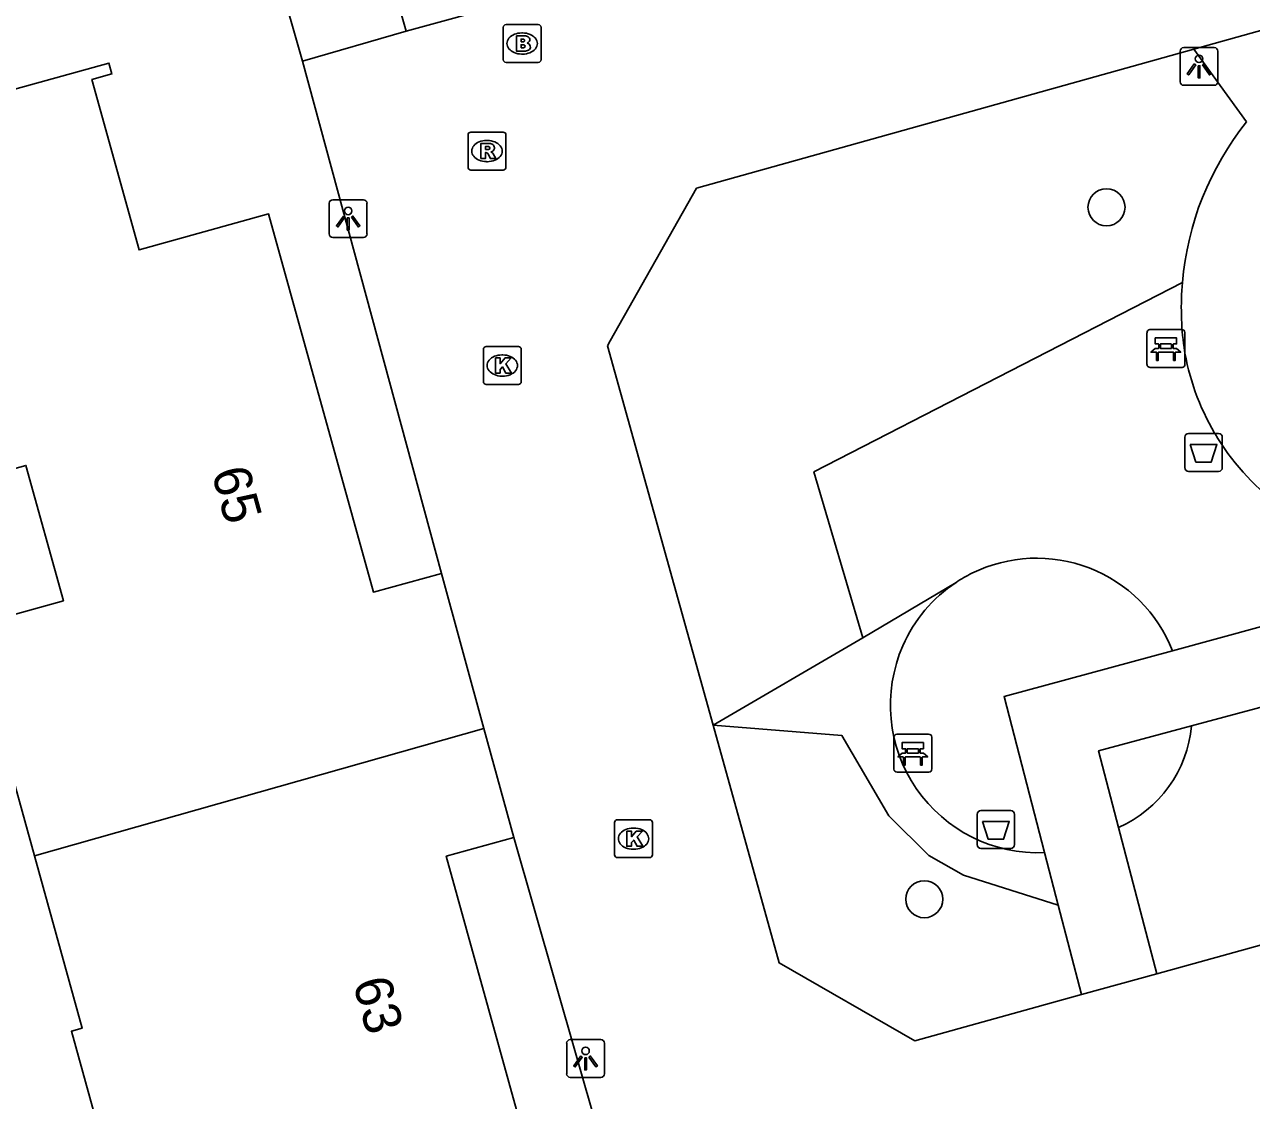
# Model space of a CAD drawing. Extents: x 159628 to 160723, y 388176 to 389416.
# Drawn here: x 159809.11 to 159841.53, y 388420.18 to 388448.6 of the extents above; entities that cross this region are included whole.
import ezdxf

# ---------------------------------------------------------------- set-up
doc = ezdxf.new("R2010")
doc.units = 0
for name, color, linetype in [('IMGEO_Afvalbak', 7, 'Continuous'), ('IMGEO_Bank', 7, 'Continuous'), ('IMGEO_Boom', 7, 'Continuous'), ('IMGEO_Brandkraan', 7, 'Continuous'), ('IMGEO_Groenvoorziening', 7, 'Continuous'), ('IMGEO_Kolk', 7, 'Continuous'), ('IMGEO_Lichtpunt', 7, 'Continuous'), ('IMGEO_Pand', 7, 'Continuous'), ('IMGEO_Pand_nummerreeks', 7, 'Continuous'), ('IMGEO_Rijbaan_lokaal_open', 7, 'Continuous'), ('IMGEO_Rioolput', 7, 'Continuous'), ('IMGEO_Voetpad_open', 7, 'Continuous')]:
    doc.layers.add(name, color=color, linetype=linetype)

msp = doc.modelspace()

# ---------------------------------------------------------------- linework, layer by layer
at = {"layer": 'IMGEO_Afvalbak'}
for p, q in [((159839.768, 388436.896), (159839.768, 388437.696)), ((159839.768, 388437.696), (159839.768, 388436.896)), ((159839.868, 388437.796), (159840.658, 388437.796)), ((159840.658, 388437.796), (159839.868, 388437.796)), ((159840.758, 388437.696), (159840.758, 388436.896)), ((159840.758, 388436.896), (159840.758, 388437.696)), ((159840.658, 388436.796), (159839.868, 388436.796)), ((159839.868, 388436.796), (159840.658, 388436.796)), ((159834.38, 388427.834), (159835.17, 388427.834)), ((159835.17, 388427.834), (159834.38, 388427.834)), ((159834.28, 388426.934), (159834.28, 388427.734)), ((159834.28, 388427.734), (159834.28, 388426.934)), ((159835.27, 388427.734), (159835.27, 388426.934)), ((159835.27, 388426.934), (159835.27, 388427.734)), ((159835.17, 388426.834), (159834.38, 388426.834)), ((159834.38, 388426.834), (159835.17, 388426.834))]:
    msp.add_line(p, q, dxfattribs=at)
for points in [[(159839.911, 388437.51), (159840.615, 388437.51), (159840.466, 388437.04), (159840.06, 388437.04), (159839.911, 388437.51)], [(159834.423, 388427.548), (159835.127, 388427.548), (159834.978, 388427.078), (159834.572, 388427.078), (159834.423, 388427.548)]]:
    msp.add_lwpolyline(points, dxfattribs=at)
for centre, start, end in [((159839.868, 388437.696), 90, 180), ((159839.868, 388437.696), 90, 180), ((159840.658, 388437.696), 0, 90), ((159840.658, 388437.696), 360, 90), ((159839.868, 388436.896), 180, 270), ((159839.868, 388436.896), 180, 270), ((159840.658, 388436.896), 270, 0), ((159840.658, 388436.896), 270, 0), ((159834.38, 388427.734), 90, 180), ((159834.38, 388427.734), 90, 180), ((159835.17, 388427.734), 0, 90), ((159835.17, 388427.734), 360, 90), ((159834.38, 388426.934), 180, 270), ((159834.38, 388426.934), 180, 270), ((159835.17, 388426.934), 270, 0), ((159835.17, 388426.934), 270, 0)]:
    msp.add_arc(centre, 0.1, start, end, dxfattribs=at)
at = {"layer": 'IMGEO_Bank'}
for p, q in [((159838.768, 388439.619), (159838.768, 388440.46)), ((159838.768, 388440.46), (159838.768, 388439.619)), ((159838.843, 388440.544), (159839.684, 388440.544)), ((159839.684, 388440.544), (159838.843, 388440.544)), ((159839.768, 388440.469), (159839.768, 388439.628)), ((159839.768, 388439.628), (159839.768, 388440.469)), ((159839.077, 388440.05), (159839.077, 388440.156)), ((159839.121, 388440.156), (159839.121, 388440.05)), ((159839.409, 388440.162), (159839.127, 388440.162)), ((159839.415, 388440.05), (159839.415, 388440.156)), ((159839.459, 388440.156), (159839.459, 388440.05)), ((159839.465, 388439.942), (159839.072, 388439.942)), ((159839.127, 388440.044), (159839.409, 388440.044)), ((159839.693, 388439.544), (159838.852, 388439.544)), ((159838.852, 388439.544), (159839.693, 388439.544)), ((159832.082, 388428.927), (159832.082, 388429.768)), ((159832.082, 388429.768), (159832.082, 388428.927)), ((159832.157, 388429.852), (159832.998, 388429.852)), ((159832.998, 388429.852), (159832.157, 388429.852)), ((159833.082, 388429.777), (159833.082, 388428.936)), ((159833.082, 388428.936), (159833.082, 388429.777)), ((159832.391, 388429.358), (159832.391, 388429.464)), ((159832.435, 388429.464), (159832.435, 388429.358)), ((159832.723, 388429.47), (159832.441, 388429.47)), ((159832.729, 388429.358), (159832.729, 388429.464)), ((159832.773, 388429.464), (159832.773, 388429.358)), ((159832.779, 388429.25), (159832.386, 388429.25)), ((159832.441, 388429.352), (159832.723, 388429.352)), ((159833.007, 388428.852), (159832.166, 388428.852)), ((159832.166, 388428.852), (159833.007, 388428.852))]:
    msp.add_line(p, q, dxfattribs=at)
for points in [[(159839.071, 388440.162), (159838.985, 388440.162), (159838.985, 388440.323), (159839.548, 388440.323), (159839.548, 388440.162), (159839.465, 388440.162)], [(159839.015, 388439.942), (159838.873, 388439.942), (159838.985, 388440.044), (159839.071, 388440.044)], [(159839.065, 388439.935), (159839.065, 388439.728), (159839.022, 388439.728), (159839.022, 388439.935)], [(159839.465, 388440.044), (159839.548, 388440.044), (159839.66, 388439.942), (159839.521, 388439.942)], [(159839.515, 388439.935), (159839.515, 388439.728), (159839.471, 388439.728), (159839.471, 388439.935)], [(159832.385, 388429.47), (159832.299, 388429.47), (159832.299, 388429.631), (159832.862, 388429.631), (159832.862, 388429.47), (159832.779, 388429.47)], [(159832.329, 388429.25), (159832.187, 388429.25), (159832.299, 388429.352), (159832.385, 388429.352)], [(159832.379, 388429.243), (159832.379, 388429.036), (159832.336, 388429.036), (159832.336, 388429.243)], [(159832.779, 388429.352), (159832.862, 388429.352), (159832.974, 388429.25), (159832.835, 388429.25)], [(159832.829, 388429.243), (159832.829, 388429.036), (159832.785, 388429.036), (159832.785, 388429.243)]]:
    msp.add_lwpolyline(points, dxfattribs=at)
for centre, radius, start, end in [((159838.846, 388440.466), 0.0779, 92.4484, 184.2845), ((159838.846, 388440.466), 0.0779, 92.4484, 184.2845), ((159839.69, 388440.466), 0.0779, 2.4484, 94.2845), ((159839.69, 388440.466), 0.0779, 2.4484, 94.2845), ((159839.07, 388440.155), 0.00671, 2.8957, 87.1043), ((159839.127, 388440.155), 0.00671, 92.8957, 177.1043), ((159839.409, 388440.155), 0.00671, 2.8957, 87.1043), ((159839.466, 388440.155), 0.00671, 92.8957, 177.1043), ((159839.015, 388439.935), 0.00671, 2.8957, 87.1043), ((159839.072, 388439.935), 0.00671, 92.8957, 177.1043), ((159839.07, 388440.051), 0.00671, 272.8957, 357.1043), ((159839.127, 388440.051), 0.00671, 182.8957, 267.1043), ((159839.409, 388440.051), 0.00671, 272.8957, 357.1043), ((159839.466, 388440.051), 0.00671, 182.8957, 267.1043), ((159839.464, 388439.935), 0.00671, 2.8957, 87.1043), ((159839.521, 388439.935), 0.00671, 92.8957, 177.1043), ((159838.846, 388439.622), 0.0779, 182.4484, 274.2845), ((159838.846, 388439.622), 0.0779, 182.4484, 274.2845), ((159839.69, 388439.622), 0.0779, 272.4484, 4.2845), ((159839.69, 388439.622), 0.0779, 272.4484, 4.2845), ((159832.16, 388429.774), 0.0779, 92.4484, 184.2845), ((159832.16, 388429.774), 0.0779, 92.4484, 184.2845), ((159833.004, 388429.774), 0.0779, 2.4484, 94.2845), ((159833.004, 388429.774), 0.0779, 2.4484, 94.2845), ((159832.384, 388429.463), 0.00671, 2.8957, 87.1043), ((159832.441, 388429.463), 0.00671, 92.8957, 177.1043), ((159832.723, 388429.463), 0.00671, 2.8957, 87.1043), ((159832.78, 388429.463), 0.00671, 92.8957, 177.1043), ((159832.329, 388429.243), 0.00671, 2.8957, 87.1043), ((159832.386, 388429.243), 0.00671, 92.8957, 177.1043), ((159832.384, 388429.359), 0.00671, 272.8957, 357.1043), ((159832.441, 388429.359), 0.00671, 182.8957, 267.1043), ((159832.723, 388429.359), 0.00671, 272.8957, 357.1043), ((159832.78, 388429.359), 0.00671, 182.8957, 267.1043), ((159832.778, 388429.243), 0.00671, 2.8957, 87.1043), ((159832.835, 388429.243), 0.00671, 92.8957, 177.1043), ((159832.16, 388428.93), 0.0779, 182.4484, 274.2845), ((159832.16, 388428.93), 0.0779, 182.4484, 274.2845), ((159833.004, 388428.93), 0.0779, 272.4484, 4.2845), ((159833.004, 388428.93), 0.0779, 272.4484, 4.2845)]:
    msp.add_arc(centre, radius, start, end, dxfattribs=at)
at = {"layer": 'IMGEO_Boom'}
for centre in [(159837.698, 388443.774), (159832.884, 388425.492)]:
    msp.add_circle(centre, 0.489, dxfattribs=at)
at = {"layer": 'IMGEO_Brandkraan'}
for p, q in [((159821.834, 388448.601), (159822.686, 388448.601)), ((159821.759, 388447.675), (159821.759, 388448.527)), ((159822.247, 388448.381), (159822.272, 388448.381)), ((159822.76, 388448.527), (159822.76, 388447.675)), ((159822.686, 388447.601), (159821.834, 388447.601)), ((159822.27, 388447.821), (159822.245, 388447.821))]:
    msp.add_line(p, q, dxfattribs=at)
for points in [[(159821.834, 388448.601), (159822.686, 388448.601)], [(159821.759, 388447.675), (159821.759, 388448.527)], [(159822.107, 388448.301), (159822.107, 388447.901), (159822.32, 388447.901)], [(159822.338, 388448.301), (159822.107, 388448.301)], [(159822.286, 388448.22), (159822.232, 388448.22), (159822.232, 388448.144)], [(159822.76, 388448.527), (159822.76, 388447.675)], [(159822.232, 388448.144), (159822.285, 388448.144)], [(159822.294, 388448.068), (159822.232, 388448.068), (159822.232, 388447.987)], [(159822.232, 388447.987), (159822.294, 388447.987)], [(159822.686, 388447.601), (159821.834, 388447.601)]]:
    msp.add_lwpolyline(points, dxfattribs=at)
for centre, radius, start, end in [((159821.836, 388448.525), 0.0765, 91.552, 178.448), ((159821.836, 388448.525), 0.0765, 91.552, 178.448), ((159822.684, 388448.525), 0.0765, 1.552, 88.448), ((159822.684, 388448.525), 0.0765, 1.552, 88.448), ((159822.287, 388448.182), 0.0379, 267.8285, 90.9355), ((159822.342, 388448.156), 0.145, 59.4692, 91.5367), ((159822.367, 388448.203), 0.0922, 285.5137, 58.1501), ((159822.295, 388448.027), 0.0404, 269.8759, 90.5077), ((159822.326, 388448.152), 0.251, 268.6676, 293.5347), ((159822.372, 388448.011), 0.105, 301.3115, 78.989), ((159821.836, 388447.677), 0.0765, 181.552, 268.448), ((159821.836, 388447.677), 0.0765, 181.552, 268.448), ((159822.684, 388447.677), 0.0765, 271.552, 358.448), ((159822.684, 388447.677), 0.0765, 271.552, 358.448)]:
    msp.add_arc(centre, radius, start, end, dxfattribs=at)
for centre, major_axis, ratio, start_param, end_param in [((159822.246, 388448.101), (-0.387, 0.002), 0.722429, 4.712389, 7.853982), ((159822.271, 388448.101), (-0.39, 0.002), 0.717154, 1.570796, 4.712389)]:
    msp.add_ellipse(centre, major_axis=major_axis, ratio=ratio, start_param=start_param, end_param=end_param, dxfattribs=at)
at = {"layer": 'IMGEO_Groenvoorziening'}
for points in [[(159839.703, 388441.786), (159829.968, 388436.783), (159831.259, 388432.395)], [(159831.259, 388432.395), (159833.723, 388433.861)], [(159831.259, 388432.395), (159827.303, 388430.087)], [(159827.303, 388430.087), (159830.709, 388429.817), (159831.951, 388427.692), (159833.007, 388426.649), (159833.922, 388426.128), (159836.424, 388425.331)]]:
    msp.add_lwpolyline(points, dxfattribs=at)
for centre, radius, start, end in [((159835.854, 388430.645), 3.858, 21.4873, 116.3073), ((159835.812, 388430.715), 3.777, 116.205, 123.5774), ((159835.86, 388430.64), 3.866, 123.5617, 156.3906), ((159835.891, 388430.622), 3.901, 156.3335, 272.5151), ((159836.669, 388430.387), 3.293, 294.1862, 354.5251)]:
    msp.add_arc(centre, radius, start, end, dxfattribs=at)
at = {"layer": 'IMGEO_Kolk'}
for p, q in [((159821.234, 388439.167), (159821.234, 388440.019)), ((159821.309, 388440.093), (159822.161, 388440.093)), ((159821.722, 388439.873), (159821.747, 388439.873)), ((159822.235, 388440.019), (159822.235, 388439.167)), ((159821.745, 388439.313), (159821.72, 388439.313)), ((159822.161, 388439.093), (159821.309, 388439.093)), ((159824.702, 388426.666), (159824.702, 388427.518)), ((159824.777, 388427.592), (159825.629, 388427.592)), ((159825.703, 388427.518), (159825.703, 388426.666)), ((159825.19, 388427.372), (159825.215, 388427.372)), ((159825.629, 388426.592), (159824.777, 388426.592)), ((159825.213, 388426.812), (159825.188, 388426.812))]:
    msp.add_line(p, q, dxfattribs=at)
for points in [[(159821.234, 388439.167), (159821.234, 388440.019)], [(159821.309, 388440.093), (159822.161, 388440.093)], [(159821.555, 388439.793), (159821.678, 388439.793), (159821.678, 388439.642), (159821.808, 388439.793), (159821.972, 388439.793), (159821.826, 388439.642), (159821.979, 388439.393), (159821.827, 388439.393), (159821.742, 388439.557), (159821.678, 388439.49), (159821.678, 388439.393), (159821.555, 388439.393), (159821.555, 388439.793)], [(159822.235, 388440.019), (159822.235, 388439.167)], [(159822.161, 388439.093), (159821.309, 388439.093)], [(159824.702, 388426.666), (159824.702, 388427.518)], [(159824.777, 388427.592), (159825.629, 388427.592)], [(159825.703, 388427.518), (159825.703, 388426.666)], [(159825.023, 388427.292), (159825.146, 388427.292), (159825.146, 388427.141), (159825.276, 388427.292), (159825.44, 388427.292), (159825.294, 388427.141), (159825.447, 388426.892), (159825.295, 388426.892), (159825.21, 388427.056), (159825.146, 388426.989), (159825.146, 388426.892), (159825.023, 388426.892), (159825.023, 388427.292)], [(159825.629, 388426.592), (159824.777, 388426.592)]]:
    msp.add_lwpolyline(points, dxfattribs=at)
for centre, start, end in [((159821.311, 388440.017), 91.552, 178.448), ((159821.311, 388440.017), 91.552, 178.448), ((159822.159, 388440.017), 1.552, 88.448), ((159822.159, 388440.017), 1.552, 88.448), ((159821.311, 388439.169), 181.552, 268.448), ((159821.311, 388439.169), 181.552, 268.448), ((159822.159, 388439.169), 271.552, 358.448), ((159822.159, 388439.169), 271.552, 358.448), ((159824.779, 388427.516), 91.552, 178.448), ((159824.779, 388427.516), 91.552, 178.448), ((159825.627, 388427.516), 1.552, 88.448), ((159825.627, 388427.516), 1.552, 88.448), ((159824.779, 388426.668), 181.552, 268.448), ((159824.779, 388426.668), 181.552, 268.448), ((159825.627, 388426.668), 271.552, 358.448), ((159825.627, 388426.668), 271.552, 358.448)]:
    msp.add_arc(centre, 0.0765, start, end, dxfattribs=at)
for centre, major_axis, ratio, start_param, end_param in [((159821.721, 388439.593), (-0.387, 0.002), 0.722429, 4.712389, 7.853982), ((159821.746, 388439.593), (-0.39, 0.002), 0.717154, 1.570796, 4.712389), ((159825.189, 388427.092), (-0.387, 0.002), 0.722429, 4.712389, 7.853982), ((159825.214, 388427.092), (-0.39, 0.002), 0.717154, 1.570796, 4.712389)]:
    msp.add_ellipse(centre, major_axis=major_axis, ratio=ratio, start_param=start_param, end_param=end_param, dxfattribs=at)
at = {"layer": 'IMGEO_Lichtpunt'}
for p, q in [((159839.644, 388447.898), (159839.644, 388447.091)), ((159839.644, 388447.898), (159839.644, 388447.091)), ((159840.546, 388447.993), (159839.738, 388447.993)), ((159840.546, 388447.993), (159839.738, 388447.993)), ((159840.64, 388447.091), (159840.64, 388447.898)), ((159840.64, 388447.091), (159840.64, 388447.898)), ((159839.738, 388446.997), (159840.546, 388446.997)), ((159839.738, 388446.997), (159840.546, 388446.997)), ((159817.164, 388443.879), (159817.164, 388443.072)), ((159817.164, 388443.879), (159817.164, 388443.072)), ((159818.066, 388443.974), (159817.258, 388443.974)), ((159818.066, 388443.974), (159817.258, 388443.974)), ((159818.16, 388443.072), (159818.16, 388443.879)), ((159818.16, 388443.072), (159818.16, 388443.879)), ((159817.258, 388442.978), (159818.066, 388442.978)), ((159817.258, 388442.978), (159818.066, 388442.978)), ((159823.436, 388421.687), (159823.436, 388420.88)), ((159823.436, 388421.687), (159823.436, 388420.88)), ((159824.338, 388421.782), (159823.53, 388421.782)), ((159824.338, 388421.782), (159823.53, 388421.782)), ((159824.432, 388420.88), (159824.432, 388421.687)), ((159824.432, 388420.88), (159824.432, 388421.687)), ((159823.53, 388420.786), (159824.338, 388420.786)), ((159823.53, 388420.786), (159824.338, 388420.786))]:
    msp.add_line(p, q, dxfattribs=at)
for points in [[(159840.018, 388447.562), (159840.057, 388447.534), (159839.869, 388447.272), (159839.831, 388447.299), (159840.018, 388447.562)], [(159840.12, 388447.514), (159840.167, 388447.514), (159840.167, 388447.192), (159840.12, 388447.192), (159840.12, 388447.514)], [(159840.23, 388447.534), (159840.268, 388447.561), (159840.455, 388447.299), (159840.416, 388447.271), (159840.23, 388447.534)], [(159817.538, 388443.543), (159817.577, 388443.515), (159817.389, 388443.253), (159817.351, 388443.28), (159817.538, 388443.543)], [(159817.64, 388443.495), (159817.687, 388443.495), (159817.687, 388443.173), (159817.64, 388443.173), (159817.64, 388443.495)], [(159817.75, 388443.515), (159817.788, 388443.542), (159817.975, 388443.28), (159817.936, 388443.252), (159817.75, 388443.515)], [(159823.81, 388421.351), (159823.849, 388421.323), (159823.661, 388421.061), (159823.623, 388421.088), (159823.81, 388421.351)], [(159824.022, 388421.323), (159824.06, 388421.35), (159824.247, 388421.088), (159824.208, 388421.06), (159824.022, 388421.323)], [(159823.912, 388421.303), (159823.959, 388421.303), (159823.959, 388420.981), (159823.912, 388420.981), (159823.912, 388421.303)]]:
    msp.add_lwpolyline(points, dxfattribs=at)
for centre in [(159840.143, 388447.696), (159817.663, 388443.677), (159823.935, 388421.485)]:
    msp.add_circle(centre, 0.0994, dxfattribs=at)
for centre, start, end in [((159839.738, 388447.898), 90, 180), ((159839.738, 388447.898), 90, 180), ((159840.546, 388447.898), 0, 90), ((159840.546, 388447.898), 0, 90), ((159839.738, 388447.091), 180, 270), ((159839.738, 388447.091), 180, 270), ((159840.546, 388447.091), 270, 0), ((159840.546, 388447.091), 270, 360), ((159817.258, 388443.879), 90, 180), ((159817.258, 388443.879), 90, 180), ((159818.066, 388443.879), 0, 90), ((159818.066, 388443.879), 0, 90), ((159817.258, 388443.072), 180, 270), ((159817.258, 388443.072), 180, 270), ((159818.066, 388443.072), 270, 0), ((159818.066, 388443.072), 270, 360), ((159823.53, 388421.687), 90, 180), ((159823.53, 388421.687), 90, 180), ((159824.338, 388421.687), 0, 90), ((159824.338, 388421.687), 0, 90), ((159823.53, 388420.88), 180, 270), ((159823.53, 388420.88), 180, 270), ((159824.338, 388420.88), 270, 0), ((159824.338, 388420.88), 270, 360)]:
    msp.add_arc(centre, 0.0946, start, end, dxfattribs=at)
at = {"layer": 'IMGEO_Pand'}
for points in [[(159809.375, 388426.638), (159807.692, 388432.7), (159810.139, 388433.379), (159809.147, 388436.953), (159808.154, 388436.677), (159806.841, 388441.409), (159805.444, 388441.904), (159804.67, 388444.699), (159805.896, 388446.077), (159806.523, 388446.251), (159811.341, 388447.586), (159811.422, 388447.297), (159810.893, 388447.149), (159812.14, 388442.648), (159815.56, 388443.597), (159818.332, 388433.606), (159820.131, 388434.101)], [(159820.131, 388434.101), (159821.25, 388430.002)], [(159809.375, 388426.638), (159821.25, 388430.002)], [(159821.25, 388430.002), (159822.036, 388427.124)], [(159822.036, 388427.124), (159820.253, 388426.629), (159823.028, 388416.629), (159818.505, 388415.373), (159818.737, 388414.534), (159813.92, 388413.197), (159812.85, 388412.9), (159811.406, 388412.946), (159810.18, 388413.622), (159809.462, 388414.887), (159809.479, 388416.25), (159810.179, 388417.462), (159811.393, 388418.244), (159810.35, 388422.002), (159810.639, 388422.082), (159809.375, 388426.638)]]:
    msp.add_lwpolyline(points, dxfattribs=at)
at = {"layer": 'IMGEO_Rijbaan_lokaal_open'}
for points in [[(159819.193, 388448.425), (159838.132, 388453.605)], [(159819.193, 388448.425), (159816.453, 388447.634)], [(159842.058, 388448.523), (159840.008, 388447.95)], [(159827.303, 388430.087), (159824.515, 388440.117), (159824.589, 388440.247), (159826.869, 388444.275), (159840.008, 388447.95)], [(159820.131, 388434.101), (159816.453, 388447.634)], [(159827.303, 388430.087), (159829.048, 388423.808), (159832.63, 388421.75), (159837.038, 388422.972)], [(159839.667, 388417.477), (159825.91, 388413.624), (159822.036, 388427.124)], [(159839.027, 388423.524), (159844.081, 388424.925), (159851.216, 388426.903)], [(159837.038, 388422.972), (159839.027, 388423.524)]]:
    msp.add_lwpolyline(points, dxfattribs=at)
at = {"layer": 'IMGEO_Rioolput'}
for p, q in [((159820.83, 388444.833), (159820.83, 388445.685)), ((159820.905, 388445.759), (159821.757, 388445.759)), ((159821.831, 388445.685), (159821.831, 388444.833)), ((159821.318, 388445.539), (159821.343, 388445.539)), ((159821.341, 388444.979), (159821.316, 388444.979)), ((159821.757, 388444.759), (159820.905, 388444.759))]:
    msp.add_line(p, q, dxfattribs=at)
for points in [[(159820.83, 388444.833), (159820.83, 388445.685)], [(159820.905, 388445.759), (159821.757, 388445.759)], [(159821.831, 388445.685), (159821.831, 388444.833)], [(159821.419, 388445.457), (159821.167, 388445.459), (159821.167, 388445.059)], [(159821.345, 388445.378), (159821.291, 388445.378), (159821.291, 388445.297)], [(159821.291, 388445.297), (159821.343, 388445.297)], [(159821.167, 388445.059), (159821.291, 388445.059), (159821.291, 388445.221), (159821.302, 388445.221)], [(159821.349, 388445.192), (159821.42, 388445.059), (159821.56, 388445.059), (159821.495, 388445.185)], [(159821.757, 388444.759), (159820.905, 388444.759)]]:
    msp.add_lwpolyline(points, dxfattribs=at)
for centre, radius, start, end in [((159820.907, 388445.683), 0.0765, 91.552, 178.448), ((159820.907, 388445.683), 0.0765, 91.552, 178.448), ((159821.755, 388445.683), 0.0765, 1.552, 88.448), ((159821.755, 388445.683), 0.0765, 1.552, 88.448), ((159821.327, 388445.486), 0.19, 274.7715, 282.9687), ((159821.351, 388445.282), 0.0964, 77.0061, 93.1865), ((159821.365, 388445.339), 0.0378, 276.6634, 79.6772), ((159821.418, 388445.347), 0.109, 350.3612, 89.416), ((159821.416, 388445.347), 0.112, 277.5842, 350.9817), ((159821.301, 388445.168), 0.0533, 26.0293, 88.6989), ((159821.4, 388445.132), 0.108, 29.5134, 73.7905), ((159820.907, 388444.835), 0.0765, 181.552, 268.448), ((159820.907, 388444.835), 0.0765, 181.552, 268.448), ((159821.755, 388444.835), 0.0765, 271.552, 358.448), ((159821.755, 388444.835), 0.0765, 271.552, 358.448)]:
    msp.add_arc(centre, radius, start, end, dxfattribs=at)
for centre, major_axis, ratio, start_param, end_param in [((159821.317, 388445.259), (-0.387, 0.002), 0.722429, 4.712389, 7.853982), ((159821.342, 388445.259), (-0.39, 0.002), 0.717154, 1.570796, 4.712389)]:
    msp.add_ellipse(centre, major_axis=major_axis, ratio=ratio, start_param=start_param, end_param=end_param, dxfattribs=at)
at = {"layer": 'IMGEO_Voetpad_open'}
for points in [[(159816.701, 388457.112), (159817.284, 388455.135), (159819.193, 388448.425)], [(159816.453, 388447.634), (159814.541, 388454.32)], [(159840.008, 388447.95), (159841.398, 388446.031)], [(159839.947, 388430.073), (159845.791, 388431.645), (159847.006, 388436.421)], [(159839.443, 388432.058), (159844.144, 388433.339), (159844.5, 388434.83)], [(159839.443, 388432.058), (159834.992, 388430.845), (159836.062, 388426.725)], [(159838.018, 388427.383), (159837.488, 388429.411), (159839.947, 388430.073)], [(159839.027, 388423.524), (159838.018, 388427.383)], [(159836.062, 388426.725), (159836.424, 388425.331)], [(159836.424, 388425.331), (159837.038, 388422.972)]]:
    msp.add_lwpolyline(points, dxfattribs=at)
for centre, radius, start, end in [((159847.529, 388441.122), 7.854, 141.3168, 175.1502), ((159847.559, 388441.127), 7.884, 175.2053, 187.7272), ((159846.091, 388441.062), 6.422, 188.9115, 210.4635), ((159846.111, 388441.066), 6.441, 210.4092, 255.517)]:
    msp.add_arc(centre, radius, start, end, dxfattribs=at)

# ---------------------------------------------------------------- texts
at = {"layer": 'IMGEO_Pand_nummerreeks'}
for s, p in [('65', (159814.046, 388436.776)), ('63', (159817.78, 388423.292))]:
    msp.add_text(s, height=1, rotation=285.4785, dxfattribs=at).set_placement(p)

doc.saveas('drawing.dxf')
